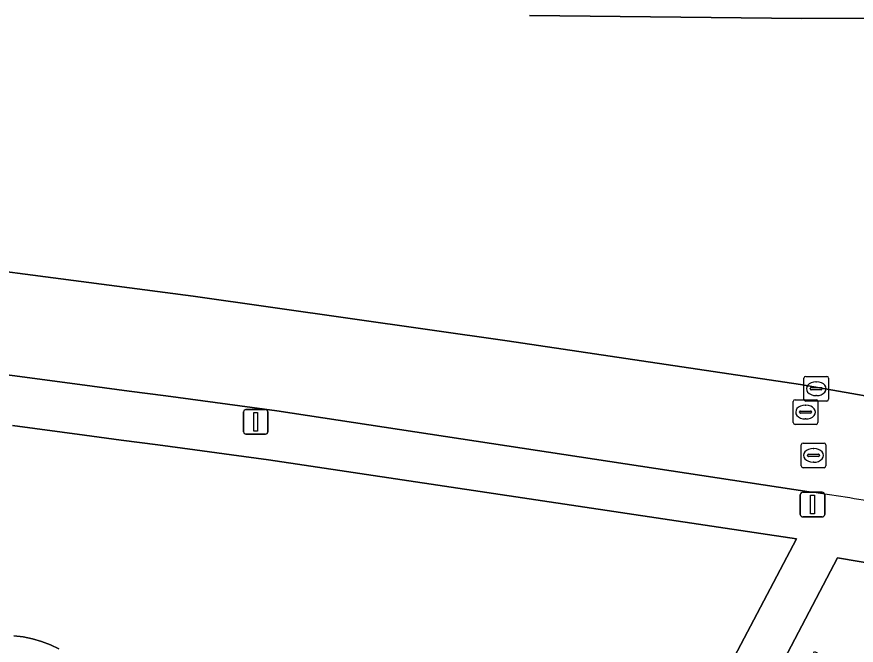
# Model space of a CAD drawing. Extents: x 160455 to 162082, y 388339 to 389736.
# Drawn here: x 160873.16 to 160907.21, y 389520.87 to 389546.37 of the extents above; entities that cross this region are included whole.
import ezdxf

# ---------------------------------------------------------------- set-up
doc = ezdxf.new("R2010")
doc.units = 0
for name, color, linetype in [('IMGEO_Erf', 7, 'Continuous'), ('IMGEO_Fietspad_gesloten', 7, 'Continuous'), ('IMGEO_Gemengd_bos', 7, 'Continuous'), ('IMGEO_Groenvoorziening', 7, 'Continuous'), ('IMGEO_Lichtmast', 7, 'Continuous'), ('IMGEO_Rioolput', 7, 'Continuous'), ('IMGEO_Terreindeel_zand', 7, 'Continuous'), ('IMGEO_Voetpad_open', 7, 'Continuous')]:
    doc.layers.add(name, color=color, linetype=linetype)

msp = doc.modelspace()

# ---------------------------------------------------------------- linework, layer by layer
at = {"layer": 'IMGEO_Erf'}
msp.add_lwpolyline([(160954.107, 389516.345), (160906.455, 389524.408), (160889.437, 389491.965), (160890.102, 389491.475), (160892.761, 389496.501), (160895.405, 389501.499), (160897.802, 389506.03), (160900.212, 389510.586), (160902.863, 389515.596), (160905.519, 389520.617), (160916.529, 389514.77)], dxfattribs=at)
at = {"layer": 'IMGEO_Fietspad_gesloten'}
for points in [[(160909.887, 389530.575), (160904.943, 389531.45), (160893.054, 389533.225), (160880.309, 389535.029), (160865.84, 389536.922), (160848.003, 389539.077), (160839.391, 389540.031), (160830.765, 389540.854), (160822.128, 389541.546), (160813.481, 389542.106), (160804.827, 389542.535), (160785.135, 389543.605), (160766.852, 389544.572), (160743.435, 389545.811), (160701.525, 389548.019)], [(160870.346, 389532.152), (160873.279, 389531.767), (160876.212, 389531.38), (160877.711, 389531.182), (160879.21, 389530.983), (160880.709, 389530.784), (160882.207, 389530.584), (160883.706, 389530.384), (160905.301, 389527.089)]]:
    msp.add_lwpolyline(points, dxfattribs=at)
msp.add_arc((160884.181, 389381.097), 147.511, 80.62136, 81.76829, dxfattribs=at)
at = {"layer": 'IMGEO_Gemengd_bos'}
for points in [[(160882.829, 389493.448), (160888.631, 389490.428), (160889.437, 389491.965), (160887.783, 389492.871), (160904.781, 389525.177), (160883.362, 389528.39), (160881.87, 389528.591), (160880.377, 389528.791), (160878.885, 389528.992), (160877.393, 389529.191), (160875.9, 389529.39), (160872.98, 389529.778)], [(160873.041, 389521.251), (160873.42, 389521.203), (160873.794, 389521.125), (160874.162, 389521.019), (160874.52, 389520.884), (160874.866, 389520.723)]]:
    msp.add_lwpolyline(points, dxfattribs=at)
at = {"layer": 'IMGEO_Groenvoorziening'}
for points in [[(160767.435, 389546.422), (160766.852, 389544.572), (160785.135, 389543.605), (160804.827, 389542.535), (160813.481, 389542.106), (160822.128, 389541.546), (160830.765, 389540.854), (160839.391, 389540.031), (160848.003, 389539.077), (160865.84, 389536.922), (160880.309, 389535.029), (160893.054, 389533.225), (160904.943, 389531.45), (160909.887, 389530.575)], [(160913.915, 389546.345), (160905.008, 389546.305), (160893.949, 389546.417)], [(160893.949, 389546.417), (160905.008, 389546.305), (160913.915, 389546.345), (160917.079, 389546.416)]]:
    msp.add_lwpolyline(points, dxfattribs=at)
at = {"layer": 'IMGEO_Lichtmast'}
for p, q in [((160882.355, 389529.532), (160882.355, 389530.332)), ((160882.355, 389530.332), (160882.355, 389529.532)), ((160882.455, 389530.432), (160883.245, 389530.432)), ((160883.245, 389530.432), (160882.455, 389530.432)), ((160883.345, 389530.332), (160883.345, 389529.532)), ((160883.345, 389529.532), (160883.345, 389530.332)), ((160883.245, 389529.432), (160882.455, 389529.432)), ((160882.455, 389529.432), (160883.245, 389529.432)), ((160904.94, 389526.174), (160904.94, 389526.974)), ((160904.94, 389526.974), (160904.94, 389526.174)), ((160905.04, 389527.074), (160905.83, 389527.074)), ((160905.83, 389527.074), (160905.04, 389527.074)), ((160905.93, 389526.974), (160905.93, 389526.174)), ((160905.93, 389526.174), (160905.93, 389526.974)), ((160905.83, 389526.074), (160905.04, 389526.074)), ((160905.04, 389526.074), (160905.83, 389526.074))]:
    msp.add_line(p, q, dxfattribs=at)
for points in [[(160882.775, 389530.307), (160882.925, 389530.307), (160882.925, 389529.557), (160882.775, 389529.557), (160882.775, 389530.307)], [(160905.36, 389526.949), (160905.51, 389526.949), (160905.51, 389526.199), (160905.36, 389526.199), (160905.36, 389526.949)]]:
    msp.add_lwpolyline(points, dxfattribs=at)
for centre, start, end in [((160882.455, 389530.332), 90, 180), ((160882.455, 389530.332), 90, 180), ((160883.245, 389530.332), 0, 90), ((160883.245, 389530.332), 360, 90), ((160882.455, 389529.532), 180, 270), ((160882.455, 389529.532), 180, 270), ((160883.245, 389529.532), 270, 0), ((160883.245, 389529.532), 270, 0), ((160905.04, 389526.974), 90, 180), ((160905.04, 389526.974), 90, 180), ((160905.83, 389526.974), 0, 90), ((160905.83, 389526.974), 360, 90), ((160905.04, 389526.174), 180, 270), ((160905.04, 389526.174), 180, 270), ((160905.83, 389526.174), 270, 0), ((160905.83, 389526.174), 270, 0)]:
    msp.add_arc(centre, 0.1, start, end, dxfattribs=at)
at = {"layer": 'IMGEO_Rioolput'}
for p, q in [((160905.086, 389530.85), (160905.086, 389531.702)), ((160905.161, 389531.776), (160906.013, 389531.776)), ((160906.087, 389531.702), (160906.087, 389530.85)), ((160905.574, 389531.556), (160905.599, 389531.556)), ((160905.345, 389531.27), (160905.345, 389531.282)), ((160905.783, 389531.233), (160905.385, 389531.233)), ((160905.388, 389531.319), (160905.786, 389531.319)), ((160905.829, 389531.282), (160905.829, 389531.27)), ((160904.652, 389529.901), (160904.652, 389530.753)), ((160904.727, 389530.827), (160905.579, 389530.827)), ((160906.013, 389530.776), (160905.161, 389530.776)), ((160905.597, 389530.996), (160905.572, 389530.996)), ((160905.653, 389530.753), (160905.653, 389529.901)), ((160904.911, 389530.321), (160904.911, 389530.333)), ((160904.954, 389530.37), (160905.352, 389530.37)), ((160905.14, 389530.607), (160905.165, 389530.607)), ((160905.395, 389530.333), (160905.395, 389530.321)), ((160905.349, 389530.284), (160904.951, 389530.284)), ((160905.163, 389530.047), (160905.138, 389530.047)), ((160905.579, 389529.827), (160904.727, 389529.827)), ((160904.975, 389528.145), (160904.975, 389528.997)), ((160905.05, 389529.071), (160905.902, 389529.071)), ((160905.976, 389528.997), (160905.976, 389528.145)), ((160905.463, 389528.851), (160905.488, 389528.851)), ((160905.234, 389528.565), (160905.234, 389528.577)), ((160905.672, 389528.528), (160905.274, 389528.528)), ((160905.277, 389528.614), (160905.675, 389528.614)), ((160905.486, 389528.291), (160905.461, 389528.291)), ((160905.718, 389528.577), (160905.718, 389528.565)), ((160905.902, 389528.071), (160905.05, 389528.071))]:
    msp.add_line(p, q, dxfattribs=at)
for points in [[(160905.086, 389530.85), (160905.086, 389531.702)], [(160905.161, 389531.776), (160906.013, 389531.776)], [(160906.087, 389531.702), (160906.087, 389530.85)], [(160904.652, 389529.901), (160904.652, 389530.753)], [(160904.727, 389530.827), (160905.579, 389530.827)], [(160906.013, 389530.776), (160905.161, 389530.776)], [(160905.653, 389530.753), (160905.653, 389529.901)], [(160905.579, 389529.827), (160904.727, 389529.827)], [(160904.975, 389528.145), (160904.975, 389528.997)], [(160905.05, 389529.071), (160905.902, 389529.071)], [(160905.976, 389528.997), (160905.976, 389528.145)], [(160905.902, 389528.071), (160905.05, 389528.071)]]:
    msp.add_lwpolyline(points, dxfattribs=at)
for centre, radius, start, end in [((160905.163, 389531.7), 0.0765, 91.552, 178.448), ((160905.163, 389531.7), 0.0765, 91.552, 178.448), ((160906.011, 389531.7), 0.0765, 1.552, 88.448), ((160906.011, 389531.7), 0.0765, 1.552, 88.448), ((160905.385, 389531.279), 0.0403, 85.8775, 175.7526), ((160905.382, 389531.269), 0.0366, 178.938, 274.7102), ((160905.786, 389531.276), 0.043, 264.8664, 352.4533), ((160905.79, 389531.281), 0.0386, 1.7309, 96.639), ((160904.729, 389530.751), 0.0765, 91.552, 178.448), ((160904.729, 389530.751), 0.0765, 91.552, 178.448), ((160905.163, 389530.852), 0.0765, 181.552, 268.448), ((160905.163, 389530.852), 0.0765, 181.552, 268.448), ((160905.577, 389530.751), 0.0765, 1.552, 88.448), ((160905.577, 389530.751), 0.0765, 1.552, 88.448), ((160906.011, 389530.852), 0.0765, 271.552, 358.448), ((160906.011, 389530.852), 0.0765, 271.552, 358.448), ((160904.951, 389530.33), 0.0403, 85.8775, 175.7526), ((160905.356, 389530.332), 0.0386, 1.7309, 96.639), ((160904.948, 389530.32), 0.0366, 178.938, 274.7102), ((160905.352, 389530.327), 0.043, 264.8664, 352.4533), ((160904.729, 389529.903), 0.0765, 181.552, 268.448), ((160904.729, 389529.903), 0.0765, 181.552, 268.448), ((160905.577, 389529.903), 0.0765, 271.552, 358.448), ((160905.577, 389529.903), 0.0765, 271.552, 358.448), ((160905.052, 389528.995), 0.0765, 91.552, 178.448), ((160905.052, 389528.995), 0.0765, 91.552, 178.448), ((160905.9, 389528.995), 0.0765, 1.552, 88.448), ((160905.9, 389528.995), 0.0765, 1.552, 88.448), ((160905.274, 389528.574), 0.0403, 85.8775, 175.7526), ((160905.271, 389528.564), 0.0366, 178.938, 274.7102), ((160905.675, 389528.571), 0.043, 264.8664, 352.4533), ((160905.679, 389528.576), 0.0386, 1.7309, 96.639), ((160905.052, 389528.147), 0.0765, 181.552, 268.448), ((160905.052, 389528.147), 0.0765, 181.552, 268.448), ((160905.9, 389528.147), 0.0765, 271.552, 358.448), ((160905.9, 389528.147), 0.0765, 271.552, 358.448)]:
    msp.add_arc(centre, radius, start, end, dxfattribs=at)
for centre, major_axis, ratio, start_param, end_param in [((160905.573, 389531.276), (-0.387, 0.002), 0.722429, 4.712389, 7.853982), ((160905.598, 389531.276), (-0.39, 0.002), 0.717154, 1.570796, 4.712389), ((160905.139, 389530.327), (-0.387, 0.002), 0.722429, 4.712389, 7.853982), ((160905.164, 389530.327), (-0.39, 0.002), 0.717154, 1.570796, 4.712389), ((160905.462, 389528.571), (-0.387, 0.002), 0.722429, 4.712389, 7.853982), ((160905.487, 389528.571), (-0.39, 0.002), 0.717154, 1.570796, 4.712389)]:
    msp.add_ellipse(centre, major_axis=major_axis, ratio=ratio, start_param=start_param, end_param=end_param, dxfattribs=at)
at = {"layer": 'IMGEO_Terreindeel_zand'}
msp.add_lwpolyline([(160874.866, 389520.723), (160874.52, 389520.884), (160874.162, 389521.019), (160873.794, 389521.125), (160873.42, 389521.203), (160873.041, 389521.251)], dxfattribs=at)
at = {"layer": 'IMGEO_Voetpad_open'}
for points in [[(160905.301, 389527.089), (160883.706, 389530.384), (160882.207, 389530.584), (160880.709, 389530.784), (160879.21, 389530.983), (160877.711, 389531.182), (160876.212, 389531.38), (160873.279, 389531.767), (160870.346, 389532.152)], [(160872.98, 389529.778), (160875.9, 389529.39), (160877.393, 389529.191), (160878.885, 389528.992), (160880.377, 389528.791), (160881.87, 389528.591), (160883.362, 389528.39), (160904.781, 389525.177), (160887.783, 389492.871), (160889.437, 389491.965), (160906.455, 389524.408), (160954.107, 389516.345)]]:
    msp.add_lwpolyline(points, dxfattribs=at)
msp.add_arc((160884.181, 389381.097), 147.511, 80.62136, 81.76829, dxfattribs=at)

doc.saveas('drawing.dxf')
